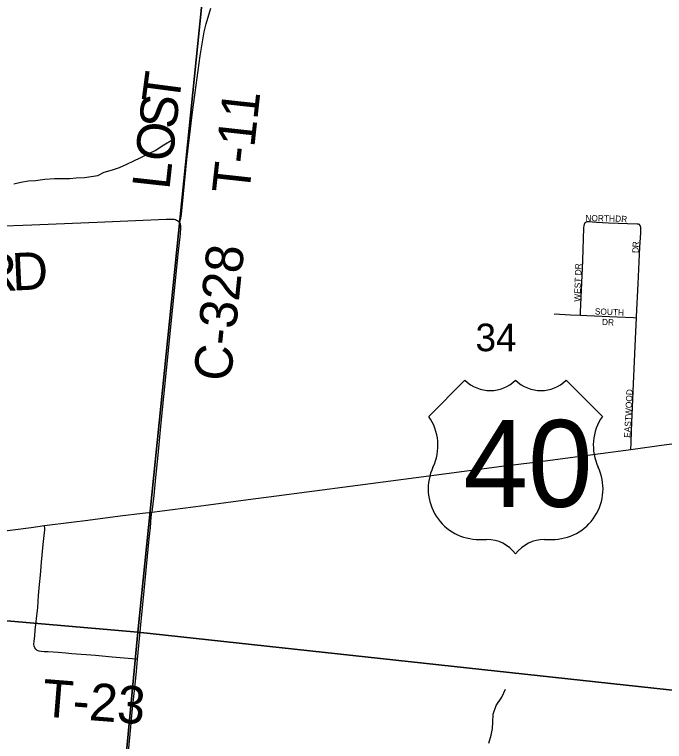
# Model space of a CAD drawing. Extents: x 1410790 to 1770854, y 566777 to 831614.
# Drawn here: x 1565610 to 1570818, y 700406 to 706232 of the extents above; entities that cross this region are included whole.
import ezdxf

# ---------------------------------------------------------------- set-up
doc = ezdxf.new("R2010")
doc.units = 0
for name, color, linetype in [('GM_X_County_Road', 7, 'Continuous'), ('GM_X_County_Road_Text', 7, 'Continuous'), ('GM_X_Minor_River', 7, 'Continuous'), ('GM_X_Section', 7, 'Continuous'), ('GM_X_Section_Text', 7, 'Continuous'), ('GM_X_Township_Road', 7, 'Continuous'), ('GM_X_Township_Road_Text', 7, 'Continuous'), ('GM_X_Township_Subdivision', 7, 'Continuous'), ('GM_X_Township_Subdivision_Text', 7, 'Continuous'), ('GM_X_US_Location', 7, 'Continuous'), ('GM_X_US_Route', 7, 'Continuous'), ('GM_X_US_Shield', 7, 'Continuous')]:
    doc.layers.add(name, color=color, linetype=linetype)

msp = doc.modelspace()

# ---------------------------------------------------------------- linework, layer by layer
at = {"layer": 'GM_X_County_Road'}
for points in [[(1565454, 704536.6), (1565748.3, 704548), (1566075.5, 704559.7), (1566271.7, 704568.2), (1566824.7, 704591.1), (1566878.7, 704592.6), (1566890, 704591.4), (1566899.3, 704589.3), (1566907.9, 704585.3), (1566915.6, 704580.8), (1566927, 704572.2)], [(1566927, 704572.2), (1566933.3, 704563.7), (1566937.1, 704554.5), (1566939.8, 704539.5), (1566940.4, 704523.8), (1566936.7, 704475.3), (1566918.3, 704311.7), (1566875.3, 703887.6), (1566825.6, 703381.8), (1566804.7, 703169.6), (1566783.3, 702958.7), (1566758.6, 702701.9), (1566739.6, 702522.4), (1566725.5, 702376.6), (1566710.7, 702245.1)], [(1566595.7, 701064.2), (1566619.8, 701313.3), (1566648.3, 701612.6), (1566688.9, 702029.7), (1566698.5, 702122.1), (1566706.2, 702204.3), (1566710.7, 702245.1)], [(1566509.1, 700188.2), (1566535.6, 700465.8), (1566553.6, 700644.6), (1566578.3, 700889.2), (1566586.4, 700967.3), (1566595.7, 701064.2)]]:
    msp.add_lwpolyline(points, dxfattribs=at)
at = {"layer": 'GM_X_Minor_River'}
for points in [[(1565604.4, 704874.2), (1565660.7, 704889.5), (1565723, 704898.8), (1565777.2, 704902.2), (1565851.6, 704913.3), (1565929.9, 704918.4), (1565982, 704917.8), (1566054.2, 704918.9), (1566104.4, 704922.3), (1566170.7, 704927.5), (1566222.9, 704932.9), (1566277.2, 704942.3), (1566329.6, 704967.7), (1566396, 704987), (1566452.4, 705006.4), (1566510.9, 705031.8), (1566565.4, 705059.2), (1566615.9, 705082.7), (1566686.5, 705117.9), (1566737, 705143.4), (1566807.7, 705186.7), (1566878.5, 705232)], [(1569411.4, 700393.5), (1569430.3, 700457.4), (1569440.9, 700509.4), (1569443.5, 700559.5), (1569446.4, 700625.7), (1569469.3, 700693.6), (1569514.2, 700761.2), (1569545.1, 700825)]]:
    msp.add_lwpolyline(points, dxfattribs=at)
at = {"layer": 'GM_X_Section'}
for points in [[(1561825.1, 707214), (1567151.7, 706711.5), (1566597.6, 701281.7), (1561290.4, 701741.9)], [(1567151.7, 706711.5), (1572215, 706247.2), (1571988.9, 700698.1), (1566597.6, 701281.7)], [(1561290.4, 701741.9), (1566597.6, 701281.7), (1566088.2, 695901.2), (1560745, 696485.9)], [(1566597.6, 701281.7), (1571988.9, 700698.1), (1571502.9, 695403.2), (1566088.2, 695901.2)]]:
    msp.add_lwpolyline(points, close=True, dxfattribs=at)
at = {"layer": 'GM_X_Township_Road'}
for points in [[(1566927, 704572.2), (1566936.2, 704585.5), (1566942.6, 704598.8), (1566946.3, 704612.6), (1566949.2, 704633.5), (1566964.5, 704794.2), (1566991.2, 705071.5), (1567011.5, 705250.5), (1567032.3, 705429.6), (1567057.2, 705608.1), (1567097.7, 705900.2), (1567118.4, 706029.8), (1567131, 706094.3), (1567147.1, 706158), (1567183.4, 706284)], [(1566595.7, 701064.2), (1566584, 701065.5), (1566552.1, 701068.9), (1566392.6, 701082.9), (1566259.2, 701094), (1566070, 701109.1), (1566021.2, 701113.9), (1565960.3, 701118.9), (1565920.7, 701121.3), (1565880.5, 701123.2), (1565846.7, 701124.7), (1565824.8, 701127.2), (1565807.8, 701130.9), (1565792.3, 701136.2), (1565779.6, 701145.2), (1565771.6, 701156.9), (1565767.2, 701170.8), (1565765.1, 701186.9), (1565766.3, 701207.9), (1565771.6, 701251.9), (1565776.2, 701297.4), (1565781.8, 701344.7), (1565789.8, 701413), (1565796, 701480.2), (1565802.8, 701576.4), (1565810.8, 701663), (1565817.7, 701738.5), (1565826, 701842.4), (1565838.7, 701985), (1565850.4, 702080), (1565851.7, 702100.4), (1565851.7, 702117.1), (1565851.1, 702129.5), (1565850.8, 702135.7)]]:
    msp.add_lwpolyline(points, dxfattribs=at)
at = {"layer": 'GM_X_Township_Subdivision'}
for points in [[(1570144.6, 703823.2), (1570145.8, 703850.2), (1570150.8, 703965), (1570163.9, 704260.1), (1570173.2, 704522.5), (1570174.7, 704539.2), (1570177.1, 704553.1), (1570184.2, 704566.2)], [(1570184.2, 704566.2), (1570190.7, 704570), (1570197.8, 704572.5), (1570206.1, 704573.9), (1570216.6, 704574.1), (1570242.5, 704571.5), (1570273.3, 704568.8), (1570371.3, 704562.9), (1570599.5, 704555.7), (1570607.4, 704554.1), (1570615.6, 704551.2)], [(1570594.5, 703802), (1570595, 703813.2), (1570607.6, 704074.6), (1570621.5, 704368.8), (1570628.7, 704483.1), (1570630, 704500.5), (1570630, 704513.4), (1570628.3, 704524.8), (1570626.5, 704532.7), (1570623.7, 704540.7), (1570615.6, 704551.2)], [(1569935.4, 703834.5), (1570065.4, 703826.1), (1570144.6, 703823.2)], [(1570144.6, 703823.2), (1570195.9, 703821.4), (1570440.6, 703810.5), (1570570.9, 703803.3), (1570594.5, 703802)], [(1570549.5, 702747), (1570550.8, 702799.4), (1570553.3, 702897.7), (1570570.7, 703273.7), (1570587.2, 703633.2), (1570594.5, 703802)]]:
    msp.add_lwpolyline(points, dxfattribs=at)
at = {"layer": 'GM_X_US_Route'}
msp.add_lwpolyline([(1565467.3, 702086.7), (1565743.2, 702122), (1565850.8, 702135.7), (1566067.8, 702163.3), (1566197.5, 702181), (1566457.2, 702213.9), (1566636.7, 702235.6), (1566710.7, 702245.1), (1567123.9, 702297.4), (1567481.7, 702344.1), (1567709.3, 702374.7), (1567953.2, 702406.8), (1568359.9, 702459.6), (1568827.4, 702520.5), (1569071.4, 702552.6), (1569516.5, 702611.6), (1569803.3, 702648.3), (1570063.3, 702682.9), (1570549.5, 702747), (1570567.4, 702749.4), (1570795, 702779.7), (1571266.6, 702841.7)], dxfattribs=at)
at = {"layer": 'GM_X_US_Shield'}
for p, q in [((1569219.3, 703301.4), (1568929.3, 703011.4)), ((1570321.5, 703011.4), (1570031.4, 703301.4)), ((1569335.3, 702025.2), (1569393.4, 702025.2)), ((1569857.4, 702025.2), (1569915.4, 702025.2))]:
    msp.add_line(p, q, dxfattribs=at)
for centre, radius, start, end in [((1569422.4, 703508.6), 290, 225.573, 314.427), ((1569828.4, 703508.6), 290, 225.573, 314.427), ((1568596.7, 702778.5), 406.1, 334.54712, 35.00093), ((1570654.1, 702778.5), 406.1, 144.99907, 205.45288), ((1569330.8, 702431.3), 406.1, 154.83192, 270.63826), ((1569919.9, 702431.3), 406.1, 269.36174, 25.16808), ((1569393.4, 701735.2), 290, 36.8699, 90), ((1569857.4, 701735.2), 290, 90, 143.1301)]:
    msp.add_arc(centre, radius, start, end, dxfattribs=at)

# ---------------------------------------------------------------- texts
at = {"layer": 'GM_X_County_Road_Text'}
for s, rotation, p in [('C-328', 84.226, (1567342.1, 703284.9)), ('R', 2.69026, (1565349.7, 704008)), ('D', 2.69086, (1565595.8, 704019.6))]:
    msp.add_text(s, height=300, rotation=rotation, dxfattribs=at).set_placement(p)
at = {"layer": 'GM_X_Section_Text'}
msp.add_text('34', height=221, rotation=0.00001, dxfattribs=at).set_placement((1569304.2, 703533.9))
at = {"layer": 'GM_X_Township_Road_Text'}
for s, rotation, p in [('T', 82.49172, (1566926, 705507.3)), ('S', 83.63409, (1566903.8, 705307.8)), ('T-11', 83.74585, (1567490, 704785.8)), ('O', 83.72939, (1566875, 705045.5)), ('L', 83.73032, (1566850.4, 704822.4)), ('T-23', 355.4669, (1565823.8, 700607.9))]:
    msp.add_text(s, height=300, rotation=rotation, dxfattribs=at).set_placement(p)
at = {"layer": 'GM_X_Township_Subdivision_Text'}
for s, rotation, p in [('NORTH', 358.82687, (1570183.9, 704577)), ('DR', 356.98902, (1570422.3, 704572.5)), ('R', 84.84513, (1570611.1, 704363.9)), ('D', 89.08194, (1570610.4, 704320.9)), ('WEST DR', 88.12305, (1570144, 703929.9)), ('SOUTH', 357.51189, (1570259.4, 703829)), ('DR', 356.98902, (1570316.6, 703744)), ('EASTWOOD', 87.06589, (1570544.4, 702838.8))]:
    msp.add_text(s, height=50, rotation=rotation, dxfattribs=at).set_placement(p)
at = {"layer": 'GM_X_US_Location'}
for s in ['0', '/']:
    msp.add_text(s, height=1, dxfattribs=at).set_placement((1569625.1, 702628.8))
msp.add_text('40', height=1, rotation=0.00001, dxfattribs=at).set_placement((1569418.6, 702421.8))
at = {"layer": 'GM_X_US_Shield'}
msp.add_text('40', height=696.1, dxfattribs=at).set_placement((1569207.2, 702286.3))

doc.saveas('drawing.dxf')
